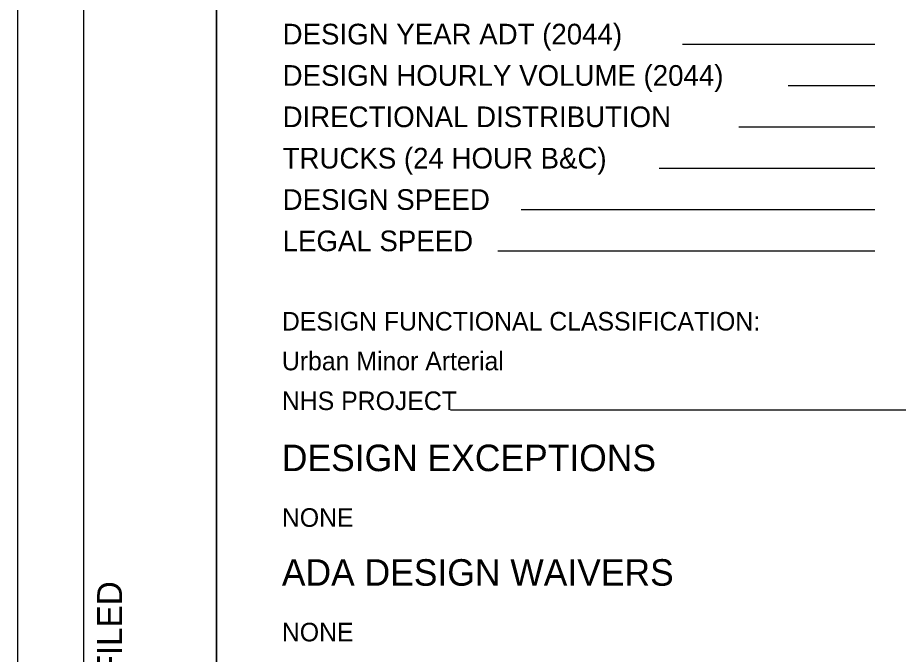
# Model space of a CAD drawing. Extents: x -59 to 82, y -3 to 49.
# Drawn here: x 0 to 6.65, y 4.58 to 9.38 of the extents above; entities that cross this region are included whole.
import ezdxf

# ---------------------------------------------------------------- set-up
doc = ezdxf.new("R2010")
doc.units = 0
for name, color, linetype in [('SH_Border', 7, 'Continuous'), ('SH_Cut_Line', 7, 'Continuous'), ('SH_Data', 7, 'Continuous'), ('SH_Text', 7, 'Continuous')]:
    doc.layers.add(name, color=color, linetype=linetype)

msp = doc.modelspace()

# ---------------------------------------------------------------- linework, layer by layer
at = {"layer": 'SH_Border'}
for points in [[(0.5, 21.5), (1.5, 21.5), (1.5, 0.5), (0.5, 0.5)], [(1.5, 21.5), (33.5, 21.5), (33.5, 0.5), (1.5, 0.5)]]:
    msp.add_lwpolyline(points, close=True, dxfattribs=at)
at = {"layer": 'SH_Cut_Line'}
msp.add_lwpolyline([(0, 0), (34, 0), (34, 22), (0, 22)], close=True, dxfattribs=at)
at = {"layer": 'SH_Data'}
for p, q in [((6.4707, 9.178), (5.019, 9.178)), ((6.4707, 8.866), (5.8146, 8.866)), ((6.4707, 8.554), (5.4429, 8.554)), ((6.4707, 8.242), (4.8429, 8.242)), ((6.4707, 7.93), (3.7995, 7.93)), ((6.4707, 7.618), (3.6234, 7.618)), ((7.6368, 6.4197), (3.2669, 6.4197))]:
    msp.add_line(p, q, dxfattribs=at)

# ---------------------------------------------------------------- texts
for s, height, p in [('DESIGN YEAR ADT (2044)', 0.156, (2, 9.178)), ('DESIGN HOURLY VOLUME (2044)', 0.156, (2, 8.866)), ('DIRECTIONAL DISTRIBUTION', 0.155966, (2, 8.554)), ('TRUCKS (24 HOUR B&C)', 0.155966, (2, 8.242)), ('DESIGN SPEED', 0.155966, (2, 7.9299)), ('LEGAL SPEED', 0.155966, (2, 7.6179))]:
    msp.add_text(s, height=height, dxfattribs=at).set_placement(p)
msp.add_text('AS - FILED', height=0.1875, rotation=90, dxfattribs=at).set_placement((0.7875, 3.86))
at = {"layer": 'SH_Text'}
for s, height, p in [('DESIGN FUNCTIONAL CLASSIFICATION:', 0.14, (1.9944, 7.0197)), ('Urban Minor Arterial', 0.14, (1.9944, 6.7197)), ('NHS PROJECT', 0.14, (1.9944, 6.4197)), ('DESIGN EXCEPTIONS', 0.2, (1.9944, 5.9588)), ('NONE', 0.14, (1.9944, 5.5388)), ('ADA DESIGN WAIVERS', 0.2, (1.9944, 5.0945)), ('NONE', 0.14, (1.9944, 4.6745))]:
    msp.add_text(s, height=height, dxfattribs=at).set_placement(p)

doc.saveas('drawing.dxf')
